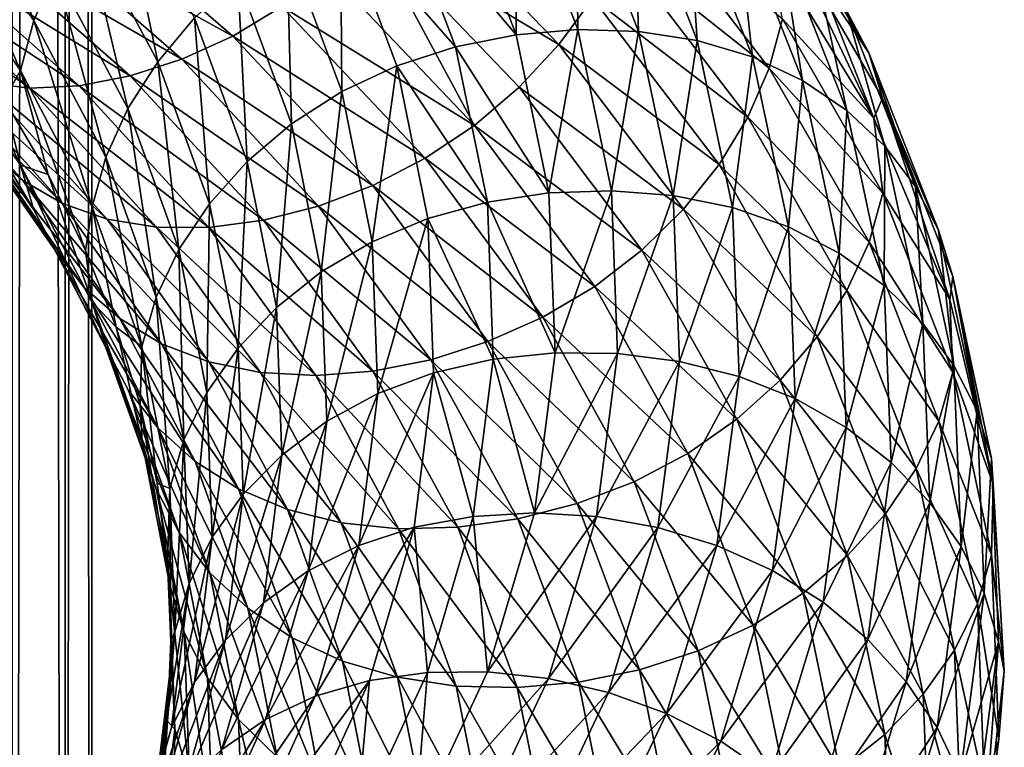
# Model space of a CAD drawing. Header units: metres. Extents: x -44 to 117, y -432 to 89.
# Tile 520 of 656: x 12.5 to 19, y -291.93 to -287.13. Entities that reach past the tile are written whole.
import ezdxf

# ---------------------------------------------------------------- set-up
doc = ezdxf.new("R2010")
doc.units = ezdxf.units.M
doc.layers.add('solid_125568', color=7, linetype='CONTINUOUS')

msp = doc.modelspace()

# ---------------------------------------------------------------- linework, layer by layer
at = {"layer": 'solid_125568'}
for points in [[(12.802501, -314.217133, 231.754395), (12.802501, -119.422173, 197.406784), (12.453864, -119.166733, 198.855453)], [(12.453864, -313.9617, 233.203064), (12.802501, -314.217133, 231.754395), (12.453864, -119.166733, 198.855453)], [(12.978006, -314.477875, 230.275665), (12.978006, -119.682907, 195.928055), (12.802501, -119.422173, 197.406784)], [(12.802501, -314.217133, 231.754395), (12.978006, -314.477875, 230.275665), (12.802501, -119.422173, 197.406784)], [(12.978006, -314.740387, 228.786865), (12.978006, -119.945427, 194.439255), (12.978006, -119.682907, 195.928055)], [(12.978006, -314.477875, 230.275665), (12.978006, -314.740387, 228.786865), (12.978006, -119.682907, 195.928055)], [(12.802501, -315.001129, 227.308136), (12.802501, -120.206169, 192.960526), (12.978006, -119.945427, 194.439255)], [(12.978006, -314.740387, 228.786865), (12.802501, -315.001129, 227.308136), (12.978006, -119.945427, 194.439255)], [(12.453864, -315.256592, 225.859467), (12.453864, -120.461609, 191.511856), (12.802501, -120.206169, 192.960526)], [(12.802501, -315.001129, 227.308136), (12.453864, -315.256592, 225.859467), (12.802501, -120.206169, 192.960526)], [(11.981438, -286.265106, 920.218506), (12.594625, -287.136719, 921.221802), (12.115286, -285.934387, 920.306335)], [(12.594625, -287.136719, 921.221802), (12.735342, -286.81073, 921.324036), (12.115286, -285.934387, 920.306335)], [(15.385628, -286.204956, 922.447632), (15.776674, -287.229675, 923.762634), (15.781476, -286.151947, 922.343689)], [(15.776674, -287.229675, 923.762634), (16.182587, -287.195587, 923.69635), (15.781476, -286.151947, 922.343689)], [(15.781476, -286.151947, 922.343689), (16.182587, -287.195587, 923.69635), (16.172884, -286.14566, 922.217773)], [(16.172884, -286.14566, 922.217773), (16.583893, -287.208344, 923.6073), (16.550484, -286.187012, 922.072083)], [(16.182587, -287.195587, 923.69635), (16.583893, -287.208344, 923.6073), (16.172884, -286.14566, 922.217773)], [(12.92516, -286.494843, 921.397888), (13.412895, -287.408081, 922.484314), (13.159667, -286.196655, 921.441711)], [(13.412895, -287.408081, 922.484314), (13.656275, -287.119659, 922.551941), (13.159667, -286.196655, 921.441711)], [(14.99459, -286.303528, 922.527039), (15.776674, -287.229675, 923.762634), (15.385628, -286.204956, 922.447632)], [(16.550484, -286.187012, 922.072083), (16.971029, -287.268524, 923.496948), (16.904888, -286.276917, 921.908752)], [(16.583893, -287.208344, 923.6073), (16.971029, -287.268524, 923.496948), (16.550484, -286.187012, 922.072083)], [(17.443922, -286.212982, 919.44574), (18.102175, -287.349915, 920.959839), (17.531912, -286.505219, 919.25415)], [(17.955248, -287.070923, 921.152405), (18.102175, -287.349915, 920.959839), (17.443922, -286.212982, 919.44574)], [(11.898469, -286.595825, 920.098999), (12.507421, -287.46521, 921.092773), (11.981438, -286.265106, 920.218506)], [(12.507421, -287.46521, 921.092773), (12.594625, -287.136719, 921.221802), (11.981438, -286.265106, 920.218506)], [(12.830849, -286.306702, 915.172302), (13.907619, -287.238434, 916.267334), (12.520823, -286.475433, 915.382996)], [(14.231764, -287.044617, 916.117615), (13.907619, -287.238434, 916.267334), (12.830849, -286.306702, 915.172302)], [(14.617535, -286.44632, 922.579102), (15.375652, -287.309937, 923.804626), (14.99459, -286.303528, 922.527039)], [(15.059053, -286.255981, 915.892639), (16.05855, -287.293304, 917.192688), (14.813608, -286.548431, 915.92865)], [(14.99459, -286.303528, 922.527039), (15.375652, -287.309937, 923.804626), (15.776674, -287.229675, 923.762634)], [(16.281792, -286.989227, 917.216309), (16.05855, -287.293304, 917.192688), (15.059053, -286.255981, 915.892639)], [(16.904888, -286.276917, 921.908752), (17.334414, -287.376556, 923.366394), (17.227594, -286.415283, 921.730652)], [(16.971029, -287.268524, 923.496948), (17.334414, -287.376556, 923.366394), (16.904888, -286.276917, 921.908752)], [(16.596193, -286.344055, 917.362), (17.445635, -287.450317, 918.801147), (16.4624, -286.670319, 917.273132)], [(17.532694, -287.12561, 918.930725), (17.445635, -287.450317, 918.801147), (16.596193, -286.344055, 917.362)], [(17.227594, -286.415283, 921.730652), (17.665331, -287.532013, 923.217712), (17.513287, -286.597626, 921.542175)], [(17.334414, -287.376556, 923.366394), (17.665331, -287.532013, 923.217712), (17.227594, -286.415283, 921.730652)], [(12.520823, -286.475433, 915.382996), (13.571537, -287.391907, 916.447632), (12.206881, -286.601288, 915.619446)], [(13.907619, -287.238434, 916.267334), (13.571537, -287.391907, 916.447632), (12.520823, -286.475433, 915.382996)], [(12.735342, -286.81073, 921.324036), (13.215885, -287.716492, 922.39093), (12.92516, -286.494843, 921.397888)], [(13.215885, -287.716492, 922.39093), (13.412895, -287.408081, 922.484314), (12.92516, -286.494843, 921.397888)], [(14.263649, -286.63208, 922.601196), (14.626059, -287.605072, 923.808044), (14.617535, -286.44632, 922.579102)], [(14.617535, -286.44632, 922.579102), (14.988963, -287.435364, 923.820374), (15.375652, -287.309937, 923.804626)], [(14.626059, -287.605072, 923.808044), (14.988963, -287.435364, 923.820374), (14.617535, -286.44632, 922.579102)], [(14.813608, -286.548431, 915.92865), (15.501184, -287.82785, 917.250793), (14.536222, -286.813446, 916.00354)], [(14.813608, -286.548431, 915.92865), (15.796892, -287.575256, 917.203674), (15.501184, -287.82785, 917.250793)], [(16.05855, -287.293304, 917.192688), (15.796892, -287.575256, 917.203674), (14.813608, -286.548431, 915.92865)], [(17.531912, -286.505219, 919.25415), (18.134581, -287.78009, 920.362488), (17.426523, -286.61673, 918.822388)], [(17.531912, -286.505219, 919.25415), (18.193481, -287.64917, 920.774597), (18.134581, -287.78009, 920.362488)], [(18.102175, -287.349915, 920.959839), (18.193481, -287.64917, 920.774597), (17.531912, -286.505219, 919.25415)], [(12.206881, -286.601288, 915.619446), (13.23125, -287.502014, 916.653503), (11.896377, -286.681091, 915.876221)], [(12.400669, -287.656525, 920.799744), (12.507421, -287.46521, 921.092773), (11.898469, -286.595825, 920.098999)], [(13.571537, -287.391907, 916.447632), (13.23125, -287.502014, 916.653503), (12.206881, -286.601288, 915.619446)], [(17.532694, -287.12561, 918.930725), (17.426523, -286.61673, 918.822388), (18.134581, -287.78009, 920.362488)], [(17.513287, -286.597626, 921.542175), (17.95829, -287.730103, 923.054871), (17.757389, -286.818146, 921.347961)], [(17.665331, -287.532013, 923.217712), (17.95829, -287.730103, 923.054871), (17.513287, -286.597626, 921.542175)], [(12.570137, -287.581207, 917.123596), (12.265647, -287.545166, 917.378845), (11.316015, -286.690613, 916.430054)], [(11.596897, -286.711884, 916.148193), (12.570137, -287.581207, 917.123596), (11.316015, -286.690613, 916.430054)], [(11.896377, -286.681091, 915.876221), (12.894725, -287.565979, 916.880371), (11.596897, -286.711884, 916.148193)], [(13.23125, -287.502014, 916.653503), (12.894725, -287.565979, 916.880371), (11.896377, -286.681091, 915.876221)], [(13.941415, -286.858582, 922.591614), (14.295633, -287.817291, 923.766907), (14.263649, -286.63208, 922.601196)], [(14.295633, -287.817291, 923.766907), (14.626059, -287.605072, 923.808044), (14.263649, -286.63208, 922.601196)], [(16.4624, -286.670319, 917.273132), (17.30497, -287.772461, 918.697571), (16.281792, -286.989227, 917.216309)], [(17.445635, -287.450317, 918.801147), (17.30497, -287.772461, 918.697571), (16.4624, -286.670319, 917.273132)], [(12.894725, -287.565979, 916.880371), (12.570137, -287.581207, 917.123596), (11.596897, -286.711884, 916.148193)], [(12.594625, -287.136719, 921.221802), (13.06984, -288.037476, 922.273682), (12.735342, -286.81073, 921.324036)], [(13.06984, -288.037476, 922.273682), (13.215885, -287.716492, 922.39093), (12.735342, -286.81073, 921.324036)], [(14.536222, -286.813446, 916.00354), (15.501184, -287.82785, 917.250793), (14.231764, -287.044617, 916.117615)], [(17.757389, -286.818146, 921.347961), (18.208582, -287.964661, 922.88208), (17.955248, -287.070923, 921.152405)], [(17.95829, -287.730103, 923.054871), (18.208582, -287.964661, 922.88208), (17.757389, -286.818146, 921.347961)], [(13.656275, -287.119659, 922.551941), (14.003241, -288.066071, 923.698975), (13.941415, -286.858582, 922.591614)], [(14.003241, -288.066071, 923.698975), (14.295633, -287.817291, 923.766907), (13.941415, -286.858582, 922.591614)], [(16.281792, -286.989227, 917.216309), (17.11511, -288.084717, 918.621704), (16.05855, -287.293304, 917.192688)], [(17.30497, -287.772461, 918.697571), (17.11511, -288.084717, 918.621704), (16.281792, -286.989227, 917.216309)], [(14.231764, -287.044617, 916.117615), (15.176567, -288.0448, 917.334778), (13.907619, -287.238434, 916.267334)], [(15.501184, -287.82785, 917.250793), (15.176567, -288.0448, 917.334778), (14.231764, -287.044617, 916.117615)], [(17.955248, -287.070923, 921.152405), (18.411436, -288.229523, 922.703369), (18.102175, -287.349915, 920.959839)], [(18.208582, -287.964661, 922.88208), (18.411436, -288.229523, 922.703369), (17.955248, -287.070923, 921.152405)], [(12.522574, -288.190918, 918.884277), (12.298913, -287.99707, 919.123352), (11.533433, -287.136169, 918.16217)], [(11.743145, -287.318237, 917.904114), (12.522574, -288.190918, 918.884277), (11.533433, -287.136169, 918.16217)], [(12.507421, -287.46521, 921.092773), (12.979354, -288.363647, 922.134705), (12.594625, -287.136719, 921.221802)], [(12.979354, -288.363647, 922.134705), (13.06984, -288.037476, 922.273682), (12.594625, -287.136719, 921.221802)], [(13.412895, -287.408081, 922.484314), (13.753656, -288.34433, 923.606995), (13.656275, -287.119659, 922.551941)], [(13.753656, -288.34433, 923.606995), (14.003241, -288.066071, 923.698975), (13.656275, -287.119659, 922.551941)], [(17.532694, -287.12561, 918.930725), (18.194328, -288.274658, 920.447266), (17.445635, -287.450317, 918.801147)], [(17.532694, -287.12561, 918.930725), (18.134581, -287.78009, 920.362488), (18.194328, -288.274658, 920.447266)], [(11.899109, -287.216156, 919.77655), (12.508145, -288.089539, 920.767029), (12.069949, -287.172821, 920.248718)], [(12.508145, -288.089539, 920.767029), (12.400669, -287.656525, 920.799744), (12.069949, -287.172821, 920.248718)], [(15.776674, -287.229675, 923.762634), (15.993226, -288.27298, 925.103455), (16.182587, -287.195587, 923.69635)], [(15.993226, -288.27298, 925.103455), (16.404711, -288.25827, 925.075439), (16.182587, -287.195587, 923.69635)], [(16.182587, -287.195587, 923.69635), (16.404711, -288.25827, 925.075439), (16.583893, -287.208344, 923.6073)], [(16.404711, -288.25827, 925.075439), (16.81148, -288.290588, 925.023987), (16.583893, -287.208344, 923.6073)], [(16.583893, -287.208344, 923.6073), (16.81148, -288.290588, 925.023987), (16.971029, -287.268524, 923.496948)], [(12.596189, -288.383514, 920.571899), (12.508145, -288.089539, 920.767029), (11.899109, -287.216156, 919.77655)], [(11.982876, -287.504181, 919.574951), (12.596189, -288.383514, 920.571899), (11.899109, -287.216156, 919.77655)], [(13.907619, -287.238434, 916.267334), (14.830887, -288.223022, 917.452698), (13.571537, -287.391907, 916.447632)], [(15.176567, -288.0448, 917.334778), (14.830887, -288.223022, 917.452698), (13.907619, -287.238434, 916.267334)], [(15.375652, -287.309937, 923.804626), (15.993226, -288.27298, 925.103455), (15.776674, -287.229675, 923.762634)], [(16.81148, -288.290588, 925.023987), (17.203871, -288.370056, 924.949524), (16.971029, -287.268524, 923.496948)], [(16.971029, -287.268524, 923.496948), (17.203871, -288.370056, 924.949524), (17.334414, -287.376556, 923.366394)], [(12.784286, -288.342377, 918.643677), (12.522574, -288.190918, 918.884277), (11.743145, -287.318237, 917.904114)], [(11.988503, -287.456268, 917.640991), (12.784286, -288.342377, 918.643677), (11.743145, -287.318237, 917.904114)], [(14.988963, -287.435364, 923.820374), (15.586656, -288.334412, 925.107361), (15.375652, -287.309937, 923.804626)], [(15.375652, -287.309937, 923.804626), (15.586656, -288.334412, 925.107361), (15.993226, -288.27298, 925.103455)], [(16.05855, -287.293304, 917.192688), (16.880472, -288.379852, 918.575134), (15.796892, -287.575256, 917.203674)], [(17.11511, -288.084717, 918.621704), (16.880472, -288.379852, 918.575134), (16.05855, -287.293304, 917.192688)], [(13.215885, -287.716492, 922.39093), (13.551614, -288.644958, 923.493408), (13.412895, -287.408081, 922.484314)], [(13.571537, -287.391907, 916.447632), (14.47246, -288.359924, 917.600403), (13.23125, -287.502014, 916.653503)], [(13.551614, -288.644958, 923.493408), (13.753656, -288.34433, 923.606995), (13.412895, -287.408081, 922.484314)], [(14.830887, -288.223022, 917.452698), (14.47246, -288.359924, 917.600403), (13.571537, -287.391907, 916.447632)], [(17.203871, -288.370056, 924.949524), (17.572218, -288.496704, 924.852356), (17.334414, -287.376556, 923.366394)], [(17.334414, -287.376556, 923.366394), (17.572218, -288.496704, 924.852356), (17.665331, -287.532013, 923.217712)], [(18.102175, -287.349915, 920.959839), (18.562069, -288.518341, 922.522705), (18.193481, -287.64917, 920.774597)], [(18.411436, -288.229523, 922.703369), (18.562069, -288.518341, 922.522705), (18.102175, -287.349915, 920.959839)], [(13.079902, -288.446106, 918.407349), (12.784286, -288.342377, 918.643677), (11.988503, -287.456268, 917.640991)], [(12.265647, -287.545166, 917.378845), (13.079902, -288.446106, 918.407349), (11.988503, -287.456268, 917.640991)], [(12.400669, -287.656525, 920.799744), (12.690112, -288.15036, 921.367188), (12.507421, -287.46521, 921.092773)], [(12.936553, -288.651886, 921.947266), (12.979354, -288.363647, 922.134705), (12.507421, -287.46521, 921.092773)], [(12.690112, -288.15036, 921.367188), (12.936553, -288.651886, 921.947266), (12.507421, -287.46521, 921.092773)], [(14.626059, -287.605072, 923.808044), (14.826701, -288.595276, 925.038757), (14.988963, -287.435364, 923.820374)], [(14.826701, -288.595276, 925.038757), (15.194609, -288.441986, 925.08606), (14.988963, -287.435364, 923.820374)], [(14.988963, -287.435364, 923.820374), (15.194609, -288.441986, 925.08606), (15.586656, -288.334412, 925.107361)], [(17.445635, -287.450317, 918.801147), (18.10396, -288.597809, 920.307434), (17.30497, -287.772461, 918.697571)], [(18.194328, -288.274658, 920.447266), (18.10396, -288.597809, 920.307434), (17.445635, -287.450317, 918.801147)], [(12.737773, -288.654053, 920.363708), (12.596189, -288.383514, 920.571899), (11.982876, -287.504181, 919.574951)], [(12.117578, -287.766327, 919.355408), (12.737773, -288.654053, 920.363708), (11.982876, -287.504181, 919.574951)], [(13.23125, -287.502014, 916.653503), (14.109581, -288.452972, 917.77356), (12.894725, -287.565979, 916.880371)], [(14.47246, -288.359924, 917.600403), (14.109581, -288.452972, 917.77356), (13.23125, -287.502014, 916.653503)], [(17.572218, -288.496704, 924.852356), (17.907684, -288.669708, 924.733643), (17.665331, -287.532013, 923.217712)], [(17.665331, -287.532013, 923.217712), (17.907684, -288.669708, 924.733643), (17.95829, -287.730103, 923.054871)], [(13.404638, -288.498199, 918.180786), (13.079902, -288.446106, 918.407349), (12.265647, -287.545166, 917.378845)], [(12.570137, -287.581207, 917.123596), (13.404638, -288.498199, 918.180786), (12.265647, -287.545166, 917.378845)], [(12.894725, -287.565979, 916.880371), (13.750751, -288.499786, 917.968262), (12.570137, -287.581207, 917.123596)], [(13.750751, -288.499786, 917.968262), (13.404638, -288.498199, 918.180786), (12.570137, -287.581207, 917.123596)], [(14.109581, -288.452972, 917.77356), (13.750751, -288.499786, 917.968262), (12.894725, -287.565979, 916.880371)], [(14.295633, -287.817291, 923.766907), (14.491739, -288.792816, 924.965515), (14.626059, -287.605072, 923.808044)], [(14.491739, -288.792816, 924.965515), (14.826701, -288.595276, 925.038757), (14.626059, -287.605072, 923.808044)], [(15.796892, -287.575256, 917.203674), (16.605492, -288.650574, 918.559753), (15.501184, -287.82785, 917.250793)], [(16.880472, -288.379852, 918.575134), (16.605492, -288.650574, 918.559753), (15.796892, -287.575256, 917.203674)], [(12.508145, -288.089539, 920.767029), (12.690112, -288.15036, 921.367188), (12.400669, -287.656525, 920.799744)], [(18.193481, -287.64917, 920.774597), (18.635912, -288.976349, 921.954102), (18.134581, -287.78009, 920.362488)], [(18.193481, -287.64917, 920.774597), (18.655691, -288.824829, 922.343994), (18.635912, -288.976349, 921.954102)], [(18.562069, -288.518341, 922.522705), (18.655691, -288.824829, 922.343994), (18.193481, -287.64917, 920.774597)], [(13.06984, -288.037476, 922.273682), (13.401841, -288.960754, 923.360718), (13.215885, -287.716492, 922.39093)], [(13.401841, -288.960754, 923.360718), (13.551614, -288.644958, 923.493408), (13.215885, -287.716492, 922.39093)], [(17.907684, -288.669708, 924.733643), (18.204676, -288.883881, 924.596863), (17.95829, -287.730103, 923.054871)], [(17.95829, -287.730103, 923.054871), (18.204676, -288.883881, 924.596863), (18.208582, -287.964661, 922.88208)], [(12.928391, -288.895386, 920.147583), (12.737773, -288.654053, 920.363708), (12.117578, -287.766327, 919.355408)], [(12.298913, -287.99707, 919.123352), (12.928391, -288.895386, 920.147583), (12.117578, -287.766327, 919.355408)], [(17.30497, -287.772461, 918.697571), (17.957964, -288.915558, 920.188477), (17.11511, -288.084717, 918.621704)], [(18.10396, -288.597809, 920.307434), (17.957964, -288.915558, 920.188477), (17.30497, -287.772461, 918.697571)], [(18.194328, -288.274658, 920.447266), (18.134581, -287.78009, 920.362488), (18.635912, -288.976349, 921.954102)], [(14.003241, -288.066071, 923.698975), (14.195331, -289.028931, 924.868835), (14.295633, -287.817291, 923.766907)], [(14.195331, -289.028931, 924.868835), (14.491739, -288.792816, 924.965515), (14.295633, -287.817291, 923.766907)], [(15.501184, -287.82785, 917.250793), (16.294731, -288.889893, 918.577454), (15.176567, -288.0448, 917.334778)], [(16.605492, -288.650574, 918.559753), (16.294731, -288.889893, 918.577454), (15.501184, -287.82785, 917.250793)], [(18.204676, -288.883881, 924.596863), (18.458385, -289.132874, 924.445862), (18.208582, -287.964661, 922.88208)], [(18.208582, -287.964661, 922.88208), (18.458385, -289.132874, 924.445862), (18.411436, -288.229523, 922.703369)], [(13.163528, -289.101807, 919.928589), (12.928391, -288.895386, 920.147583), (12.298913, -287.99707, 919.123352)], [(12.522574, -288.190918, 918.884277), (13.163528, -289.101807, 919.928589), (12.298913, -287.99707, 919.123352)], [(12.979354, -288.363647, 922.134705), (13.309065, -289.284515, 923.211487), (13.06984, -288.037476, 922.273682)], [(13.309065, -289.284515, 923.211487), (13.401841, -288.960754, 923.360718), (13.06984, -288.037476, 922.273682)], [(15.176567, -288.0448, 917.334778), (15.953542, -289.091675, 918.629578), (14.830887, -288.223022, 917.452698)], [(16.294731, -288.889893, 918.577454), (15.953542, -289.091675, 918.629578), (15.176567, -288.0448, 917.334778)], [(12.508145, -288.089539, 920.767029), (12.980156, -288.992188, 921.805603), (12.690112, -288.15036, 921.367188)], [(13.071512, -289.292389, 921.617126), (12.980156, -288.992188, 921.805603), (12.508145, -288.089539, 920.767029)], [(12.596189, -288.383514, 920.571899), (13.071512, -289.292389, 921.617126), (12.508145, -288.089539, 920.767029)], [(13.753656, -288.34433, 923.606995), (13.942301, -289.296783, 924.751953), (14.003241, -288.066071, 923.698975)], [(13.942301, -289.296783, 924.751953), (14.195331, -289.028931, 924.868835), (14.003241, -288.066071, 923.698975)], [(17.11511, -288.084717, 918.621704), (17.760935, -289.220856, 920.092712), (16.880472, -288.379852, 918.575134)], [(17.957964, -288.915558, 920.188477), (17.760935, -289.220856, 920.092712), (17.11511, -288.084717, 918.621704)], [(12.980156, -288.992188, 921.805603), (12.936553, -288.651886, 921.947266), (12.690112, -288.15036, 921.367188)], [(13.438697, -289.267578, 919.711914), (13.163528, -289.101807, 919.928589), (12.522574, -288.190918, 918.884277)], [(12.784286, -288.342377, 918.643677), (13.438697, -289.267578, 919.711914), (12.522574, -288.190918, 918.884277)], [(14.830887, -288.223022, 917.452698), (15.590149, -289.253265, 918.713989), (14.47246, -288.359924, 917.600403)], [(15.953542, -289.091675, 918.629578), (15.590149, -289.253265, 918.713989), (14.830887, -288.223022, 917.452698)], [(18.411436, -288.229523, 922.703369), (18.663994, -289.410126, 924.284302), (18.562069, -288.518341, 922.522705)], [(18.458385, -289.132874, 924.445862), (18.663994, -289.410126, 924.284302), (18.411436, -288.229523, 922.703369)], [(15.586656, -288.334412, 925.107361), (16.03331, -289.32663, 926.453857), (15.993226, -288.27298, 925.103455)], [(15.993226, -288.27298, 925.103455), (16.03331, -289.32663, 926.453857), (16.404711, -288.25827, 925.075439)], [(16.03331, -289.32663, 926.453857), (16.445829, -289.331604, 926.464417), (16.404711, -288.25827, 925.075439)], [(16.404711, -288.25827, 925.075439), (16.445829, -289.331604, 926.464417), (16.81148, -288.290588, 925.023987)], [(16.445829, -289.331604, 926.464417), (16.853571, -289.383759, 926.450745), (16.81148, -288.290588, 925.023987)], [(16.81148, -288.290588, 925.023987), (16.853571, -289.383759, 926.450745), (17.203871, -288.370056, 924.949524)], [(18.194328, -288.274658, 920.447266), (18.656591, -289.455627, 922.012695), (18.10396, -288.597809, 920.307434)], [(18.194328, -288.274658, 920.447266), (18.635912, -288.976349, 921.954102), (18.656591, -289.455627, 922.012695)], [(13.218429, -289.571747, 921.420837), (13.071512, -289.292389, 921.617126), (12.596189, -288.383514, 920.571899)], [(12.737773, -288.654053, 920.363708), (13.218429, -289.571747, 921.420837), (12.596189, -288.383514, 920.571899)], [(13.749515, -289.387177, 919.502869), (13.438697, -289.267578, 919.711914), (12.784286, -288.342377, 918.643677)], [(13.079902, -288.446106, 918.407349), (13.749515, -289.387177, 919.502869), (12.784286, -288.342377, 918.643677)], [(12.936553, -288.651886, 921.947266), (13.138865, -289.158905, 922.536438), (12.979354, -288.363647, 922.134705)], [(13.138865, -289.158905, 922.536438), (13.309065, -289.284515, 923.211487), (12.979354, -288.363647, 922.134705)], [(13.551614, -288.644958, 923.493408), (13.737461, -289.589417, 924.617859), (13.753656, -288.34433, 923.606995)], [(13.737461, -289.589417, 924.617859), (13.942301, -289.296783, 924.751953), (13.753656, -288.34433, 923.606995)], [(14.47246, -288.359924, 917.600403), (15.213339, -289.372559, 918.827209), (14.109581, -288.452972, 917.77356)], [(15.590149, -289.253265, 918.713989), (15.213339, -289.372559, 918.827209), (14.47246, -288.359924, 917.600403)], [(15.194609, -288.441986, 925.08606), (15.625679, -289.368958, 926.419373), (15.586656, -288.334412, 925.107361)], [(15.586656, -288.334412, 925.107361), (15.625679, -289.368958, 926.419373), (16.03331, -289.32663, 926.453857)], [(16.880472, -288.379852, 918.575134), (17.517467, -289.506531, 920.022278), (16.605492, -288.650574, 918.559753)], [(16.853571, -289.383759, 926.450745), (17.246889, -289.482788, 926.412415), (17.203871, -288.370056, 924.949524)], [(17.760935, -289.220856, 920.092712), (17.517467, -289.506531, 920.022278), (16.880472, -288.379852, 918.575134)], [(17.203871, -288.370056, 924.949524), (17.246889, -289.482788, 926.412415), (17.572218, -288.496704, 924.852356)], [(14.090905, -289.45636, 919.306519), (13.749515, -289.387177, 919.502869), (13.079902, -288.446106, 918.407349)], [(13.404638, -288.498199, 918.180786), (14.090905, -289.45636, 919.306519), (13.079902, -288.446106, 918.407349)], [(14.826701, -288.595276, 925.038757), (14.863753, -289.595001, 926.27832), (15.194609, -288.441986, 925.08606)], [(14.863753, -289.595001, 926.27832), (15.232603, -289.458435, 926.36084), (15.194609, -288.441986, 925.08606)], [(15.194609, -288.441986, 925.08606), (15.232603, -289.458435, 926.36084), (15.625679, -289.368958, 926.419373)], [(14.454715, -289.475861, 919.126526), (14.090905, -289.45636, 919.306519), (13.404638, -288.498199, 918.180786)], [(13.750751, -288.499786, 917.968262), (14.454715, -289.475861, 919.126526), (13.404638, -288.498199, 918.180786)], [(14.109581, -288.452972, 917.77356), (14.831883, -289.447388, 918.96582), (13.750751, -288.499786, 917.968262)], [(14.831883, -289.447388, 918.96582), (14.454715, -289.475861, 919.126526), (13.750751, -288.499786, 917.968262)], [(15.213339, -289.372559, 918.827209), (14.831883, -289.447388, 918.96582), (14.109581, -288.452972, 917.77356)], [(17.246889, -289.482788, 926.412415), (17.616137, -289.628296, 926.348755), (17.572218, -288.496704, 924.852356)], [(17.572218, -288.496704, 924.852356), (17.616137, -289.628296, 926.348755), (17.907684, -288.669708, 924.733643)], [(18.562069, -288.518341, 922.522705), (18.816666, -289.709015, 924.115723), (18.655691, -288.824829, 922.343994)], [(18.663994, -289.410126, 924.284302), (18.816666, -289.709015, 924.115723), (18.562069, -288.518341, 922.522705)], [(14.491739, -288.792816, 924.965515), (14.527951, -289.777649, 926.172668), (14.826701, -288.595276, 925.038757)], [(14.527951, -289.777649, 926.172668), (14.863753, -289.595001, 926.27832), (14.826701, -288.595276, 925.038757)], [(18.10396, -288.597809, 920.307434), (18.563908, -289.7771, 921.862183), (17.957964, -288.915558, 920.188477)], [(18.656591, -289.455627, 922.012695), (18.563908, -289.7771, 921.862183), (18.10396, -288.597809, 920.307434)], [(13.416241, -289.824219, 921.221313), (13.218429, -289.571747, 921.420837), (12.737773, -288.654053, 920.363708)], [(12.928391, -288.895386, 920.147583), (13.416241, -289.824219, 921.221313), (12.737773, -288.654053, 920.363708)], [(12.980156, -288.992188, 921.805603), (13.138865, -289.158905, 922.536438), (12.936553, -288.651886, 921.947266)], [(13.401841, -288.960754, 923.360718), (13.585618, -289.899872, 924.469543), (13.551614, -288.644958, 923.493408)], [(13.585618, -289.899872, 924.469543), (13.737461, -289.589417, 924.617859), (13.551614, -288.644958, 923.493408)], [(16.605492, -288.650574, 918.559753), (17.232176, -289.765472, 919.979309), (16.294731, -288.889893, 918.577454)], [(17.517467, -289.506531, 920.022278), (17.232176, -289.765472, 919.979309), (16.605492, -288.650574, 918.559753)], [(17.616137, -289.628296, 926.348755), (17.952456, -289.819061, 926.260193), (17.907684, -288.669708, 924.733643)], [(17.907684, -288.669708, 924.733643), (17.952456, -289.819061, 926.260193), (18.204676, -288.883881, 924.596863)], [(14.195331, -289.028931, 924.868835), (14.230797, -290.000916, 926.047058), (14.491739, -288.792816, 924.965515)], [(14.230797, -290.000916, 926.047058), (14.527951, -289.777649, 926.172668), (14.491739, -288.792816, 924.965515)], [(18.655691, -288.824829, 922.343994), (18.923441, -290.192413, 923.573547), (18.635912, -288.976349, 921.954102)], [(18.655691, -288.824829, 922.343994), (18.91157, -290.022888, 923.943665), (18.923441, -290.192413, 923.573547)], [(18.816666, -289.709015, 924.115723), (18.91157, -290.022888, 923.943665), (18.655691, -288.824829, 922.343994)], [(13.660276, -290.043854, 921.023315), (13.416241, -289.824219, 921.221313), (12.928391, -288.895386, 920.147583)], [(13.163528, -289.101807, 919.928589), (13.660276, -290.043854, 921.023315), (12.928391, -288.895386, 920.147583)], [(16.294731, -288.889893, 918.577454), (16.909767, -289.990814, 919.966431), (15.953542, -289.091675, 918.629578)], [(17.232176, -289.765472, 919.979309), (16.909767, -289.990814, 919.966431), (16.294731, -288.889893, 918.577454)], [(17.952456, -289.819061, 926.260193), (18.250198, -290.049591, 926.149658), (18.204676, -288.883881, 924.596863)], [(18.204676, -288.883881, 924.596863), (18.250198, -290.049591, 926.149658), (18.458385, -289.132874, 924.445862)], [(13.309065, -289.284515, 923.211487), (13.491576, -290.22113, 924.309875), (13.401841, -288.960754, 923.360718)], [(13.491576, -290.22113, 924.309875), (13.585618, -289.899872, 924.469543), (13.401841, -288.960754, 923.360718)], [(17.957964, -288.915558, 920.188477), (18.414181, -290.090332, 921.727478), (17.760935, -289.220856, 920.092712)], [(18.563908, -289.7771, 921.862183), (18.414181, -290.090332, 921.727478), (17.957964, -288.915558, 920.188477)], [(12.980156, -288.992188, 921.805603), (13.309935, -289.917419, 922.878906), (13.138865, -289.158905, 922.536438)], [(13.403604, -290.22406, 922.697388), (13.309935, -289.917419, 922.878906), (12.980156, -288.992188, 921.805603)], [(13.071512, -289.292389, 921.617126), (13.403604, -290.22406, 922.697388), (12.980156, -288.992188, 921.805603)], [(13.942301, -289.296783, 924.751953), (13.977117, -290.258179, 925.905212), (14.195331, -289.028931, 924.868835)], [(13.977117, -290.258179, 925.905212), (14.230797, -290.000916, 926.047058), (14.195331, -289.028931, 924.868835)], [(18.656591, -289.455627, 922.012695), (18.635912, -288.976349, 921.954102), (18.923441, -290.192413, 923.573547)], [(15.953542, -289.091675, 918.629578), (16.555742, -290.176666, 919.985413), (15.590149, -289.253265, 918.713989)], [(16.909767, -289.990814, 919.966431), (16.555742, -290.176666, 919.985413), (15.953542, -289.091675, 918.629578)], [(13.138865, -289.158905, 922.536438), (13.296626, -289.670624, 923.132751), (13.309065, -289.284515, 923.211487)], [(13.309935, -289.917419, 922.878906), (13.296626, -289.670624, 923.132751), (13.138865, -289.158905, 922.536438)], [(13.945887, -290.224701, 920.831543), (13.660276, -290.043854, 921.023315), (13.163528, -289.101807, 919.928589)], [(13.438697, -289.267578, 919.711914), (13.945887, -290.224701, 920.831543), (13.163528, -289.101807, 919.928589)], [(18.250198, -290.049591, 926.149658), (18.504532, -290.313202, 926.02063), (18.458385, -289.132874, 924.445862)], [(18.458385, -289.132874, 924.445862), (18.504532, -290.313202, 926.02063), (18.663994, -289.410126, 924.284302)], [(17.760935, -289.220856, 920.092712), (18.212141, -290.388367, 921.611267), (17.517467, -289.506531, 920.022278)], [(18.414181, -290.090332, 921.727478), (18.212141, -290.388367, 921.611267), (17.760935, -289.220856, 920.092712)], [(13.554241, -290.512543, 922.513306), (13.403604, -290.22406, 922.697388), (13.071512, -289.292389, 921.617126)], [(13.218429, -289.571747, 921.420837), (13.554241, -290.512543, 922.513306), (13.071512, -289.292389, 921.617126)], [(13.296626, -289.670624, 923.132751), (13.409373, -290.186462, 923.734741), (13.309065, -289.284515, 923.211487)], [(13.409373, -290.186462, 923.734741), (13.491576, -290.22113, 924.309875), (13.309065, -289.284515, 923.211487)], [(14.268498, -290.360901, 920.65094), (13.945887, -290.224701, 920.831543), (13.438697, -289.267578, 919.711914)], [(13.749515, -289.387177, 919.502869), (14.268498, -290.360901, 920.65094), (13.438697, -289.267578, 919.711914)], [(15.590149, -289.253265, 918.713989), (16.178616, -290.32077, 920.034912), (15.213339, -289.372559, 918.827209)], [(16.555742, -290.176666, 919.985413), (16.178616, -290.32077, 920.034912), (15.590149, -289.253265, 918.713989)], [(13.737461, -289.589417, 924.617859), (13.771741, -290.542694, 925.750427), (13.942301, -289.296783, 924.751953)], [(13.771741, -290.542694, 925.750427), (13.977117, -290.258179, 925.905212), (13.942301, -289.296783, 924.751953)], [(15.625679, -289.368958, 926.419373), (15.897894, -290.38208, 927.797241), (16.03331, -289.32663, 926.453857)], [(16.03331, -289.32663, 926.453857), (15.897894, -290.38208, 927.797241), (16.445829, -289.331604, 926.464417)], [(15.897894, -290.38208, 927.797241), (16.306931, -290.406799, 927.84613), (16.445829, -289.331604, 926.464417)], [(16.445829, -289.331604, 926.464417), (16.306931, -290.406799, 927.84613), (16.853571, -289.383759, 926.450745)], [(14.622802, -290.44809, 920.486145), (14.268498, -290.360901, 920.65094), (13.749515, -289.387177, 919.502869)], [(14.090905, -289.45636, 919.306519), (14.622802, -290.44809, 920.486145), (13.749515, -289.387177, 919.502869)], [(15.213339, -289.372559, 918.827209), (15.787551, -290.421509, 920.112244), (14.831883, -289.447388, 918.96582)], [(16.178616, -290.32077, 920.034912), (15.787551, -290.421509, 920.112244), (15.213339, -289.372559, 918.827209)], [(15.232603, -289.458435, 926.36084), (15.493663, -290.405212, 927.724548), (15.625679, -289.368958, 926.419373)], [(15.625679, -289.368958, 926.419373), (15.493663, -290.405212, 927.724548), (15.897894, -290.38208, 927.797241)], [(16.306931, -290.406799, 927.84613), (16.711185, -290.478821, 927.870117), (16.853571, -289.383759, 926.450745)], [(16.853571, -289.383759, 926.450745), (16.711185, -290.478821, 927.870117), (17.246889, -289.482788, 926.412415)], [(18.504532, -290.313202, 926.02063), (18.710625, -290.602997, 925.876282), (18.663994, -289.410126, 924.284302)], [(18.663994, -289.410126, 924.284302), (18.710625, -290.602997, 925.876282), (18.816666, -289.709015, 924.115723)], [(15.000323, -290.48645, 920.340088), (14.622802, -290.44809, 920.486145), (14.090905, -289.45636, 919.306519)], [(14.454715, -289.475861, 919.126526), (15.000323, -290.48645, 920.340088), (14.090905, -289.45636, 919.306519)], [(14.831883, -289.447388, 918.96582), (15.391697, -290.477203, 920.214722), (14.454715, -289.475861, 919.126526)], [(15.391697, -290.477203, 920.214722), (15.000323, -290.48645, 920.340088), (14.454715, -289.475861, 919.126526)], [(14.738108, -290.596313, 927.511292), (15.103862, -290.476501, 927.628906), (15.232603, -289.458435, 926.36084)], [(14.863753, -289.595001, 926.27832), (14.738108, -290.596313, 927.511292), (15.232603, -289.458435, 926.36084)], [(15.787551, -290.421509, 920.112244), (15.391697, -290.477203, 920.214722), (14.831883, -289.447388, 918.96582)], [(15.232603, -289.458435, 926.36084), (15.103862, -290.476501, 927.628906), (15.493663, -290.405212, 927.724548)], [(16.711185, -290.478821, 927.870117), (17.101126, -290.597473, 927.867737), (17.246889, -289.482788, 926.412415)], [(17.246889, -289.482788, 926.412415), (17.101126, -290.597473, 927.867737), (17.616137, -289.628296, 926.348755)], [(18.656591, -289.455627, 922.012695), (18.912514, -290.659119, 923.608398), (18.563908, -289.7771, 921.862183)], [(18.656591, -289.455627, 922.012695), (18.923441, -290.192413, 923.573547), (18.912514, -290.659119, 923.608398)], [(17.517467, -289.506531, 920.022278), (17.962511, -290.664215, 921.516174), (17.232176, -289.765472, 919.979309)], [(18.212141, -290.388367, 921.611267), (17.962511, -290.664215, 921.516174), (17.517467, -289.506531, 920.022278)], [(13.757078, -290.776581, 922.330872), (13.554241, -290.512543, 922.513306), (13.218429, -289.571747, 921.420837)], [(13.416241, -289.824219, 921.221313), (13.757078, -290.776581, 922.330872), (13.218429, -289.571747, 921.420837)], [(13.585618, -289.899872, 924.469543), (13.619502, -290.847717, 925.586304), (13.737461, -289.589417, 924.617859)], [(13.619502, -290.847717, 925.586304), (13.771741, -290.542694, 925.750427), (13.737461, -289.589417, 924.617859)], [(14.405144, -290.764008, 927.373474), (14.738108, -290.596313, 927.511292), (14.863753, -289.595001, 926.27832)], [(14.527951, -289.777649, 926.172668), (14.405144, -290.764008, 927.373474), (14.863753, -289.595001, 926.27832)], [(13.492506, -290.858459, 923.973755), (13.409373, -290.186462, 923.734741), (13.296626, -289.670624, 923.132751)], [(13.309935, -289.917419, 922.878906), (13.492506, -290.858459, 923.973755), (13.296626, -289.670624, 923.132751)], [(17.101126, -290.597473, 927.867737), (17.467232, -290.761902, 927.837524), (17.616137, -289.628296, 926.348755)], [(17.616137, -289.628296, 926.348755), (17.467232, -290.761902, 927.837524), (17.952456, -289.819061, 926.260193)], [(18.710625, -290.602997, 925.876282), (18.863653, -290.912079, 925.71991), (18.816666, -289.709015, 924.115723)], [(18.816666, -289.709015, 924.115723), (18.863653, -290.912079, 925.71991), (18.91157, -290.022888, 923.943665)], [(14.110497, -290.974365, 927.219055), (14.405144, -290.764008, 927.373474), (14.527951, -289.777649, 926.172668)], [(14.230797, -290.000916, 926.047058), (14.110497, -290.974365, 927.219055), (14.527951, -289.777649, 926.172668)], [(17.232176, -289.765472, 919.979309), (17.670034, -290.910919, 921.444946), (16.909767, -289.990814, 919.966431)], [(17.962511, -290.664215, 921.516174), (17.670034, -290.910919, 921.444946), (17.232176, -289.765472, 919.979309)], [(18.563908, -289.7771, 921.862183), (18.818539, -290.978851, 923.447021), (18.414181, -290.090332, 921.727478)], [(18.912514, -290.659119, 923.608398), (18.818539, -290.978851, 923.447021), (18.563908, -289.7771, 921.862183)], [(14.007339, -291.009918, 922.15448), (13.757078, -290.776581, 922.330872), (13.416241, -289.824219, 921.221313)], [(13.660276, -290.043854, 921.023315), (14.007339, -291.009918, 922.15448), (13.416241, -289.824219, 921.221313)], [(17.467232, -290.761902, 927.837524), (17.80072, -290.97049, 927.778931), (17.952456, -289.819061, 926.260193)], [(17.952456, -289.819061, 926.260193), (17.80072, -290.97049, 927.778931), (18.250198, -290.049591, 926.149658)], [(13.587451, -291.171753, 923.799255), (13.492506, -290.858459, 923.973755), (13.309935, -289.917419, 922.878906)], [(13.403604, -290.22406, 922.697388), (13.587451, -291.171753, 923.799255), (13.309935, -289.917419, 922.878906)], [(13.491576, -290.22113, 924.309875), (13.525233, -291.166443, 925.416138), (13.585618, -289.899872, 924.469543)], [(13.525233, -291.166443, 925.416138), (13.619502, -290.847717, 925.586304), (13.585618, -289.899872, 924.469543)], [(13.858944, -291.221008, 927.052246), (14.110497, -290.974365, 927.219055), (14.230797, -290.000916, 926.047058)], [(13.977117, -290.258179, 925.905212), (13.858944, -291.221008, 927.052246), (14.230797, -290.000916, 926.047058)], [(16.909767, -289.990814, 919.966431), (17.339508, -291.121765, 921.400574), (16.555742, -290.176666, 919.985413)], [(17.670034, -290.910919, 921.444946), (17.339508, -291.121765, 921.400574), (16.909767, -289.990814, 919.966431)], [(14.30026, -291.20636, 921.988342), (14.007339, -291.009918, 922.15448), (13.660276, -290.043854, 921.023315)], [(13.945887, -290.224701, 920.831543), (14.30026, -291.20636, 921.988342), (13.660276, -290.043854, 921.023315)], [(17.80072, -290.97049, 927.778931), (18.095961, -291.217407, 927.694519), (18.250198, -290.049591, 926.149658)], [(18.250198, -290.049591, 926.149658), (18.095961, -291.217407, 927.694519), (18.504532, -290.313202, 926.02063)], [(18.863653, -290.912079, 925.71991), (18.95879, -291.233429, 925.554565), (18.91157, -290.022888, 923.943665)], [(18.91157, -290.022888, 923.943665), (18.996134, -291.42572, 925.210815), (18.923441, -290.192413, 923.573547)], [(18.91157, -290.022888, 923.943665), (18.95879, -291.233429, 925.554565), (18.996134, -291.42572, 925.210815)], [(18.414181, -290.090332, 921.727478), (18.666737, -291.287384, 923.296265), (18.212141, -290.388367, 921.611267)], [(18.818539, -290.978851, 923.447021), (18.666737, -291.287384, 923.296265), (18.414181, -290.090332, 921.727478)], [(13.409373, -290.186462, 923.734741), (13.476916, -290.706146, 924.341187), (13.491576, -290.22113, 924.309875)], [(13.492506, -290.858459, 923.973755), (13.476916, -290.706146, 924.341187), (13.409373, -290.186462, 923.734741)], [(16.555742, -290.176666, 919.985413), (16.976524, -291.291077, 921.385437), (16.178616, -290.32077, 920.034912)], [(17.339508, -291.121765, 921.400574), (16.976524, -291.291077, 921.385437), (16.555742, -290.176666, 919.985413)], [(18.912514, -290.659119, 923.608398), (18.923441, -290.192413, 923.573547), (18.996134, -291.42572, 925.210815)], [(13.740145, -291.469574, 923.627625), (13.587451, -291.171753, 923.799255), (13.403604, -290.22406, 922.697388)], [(13.554241, -290.512543, 922.513306), (13.740145, -291.469574, 923.627625), (13.403604, -290.22406, 922.697388)], [(13.476916, -290.706146, 924.341187), (13.499265, -291.229614, 924.950989), (13.491576, -290.22113, 924.309875)], [(13.499265, -291.229614, 924.950989), (13.525233, -291.166443, 925.416138), (13.491576, -290.22113, 924.309875)], [(13.65528, -291.497375, 926.876953), (13.858944, -291.221008, 927.052246), (13.977117, -290.258179, 925.905212)], [(13.771741, -290.542694, 925.750427), (13.65528, -291.497375, 926.876953), (13.977117, -290.258179, 925.905212)], [(14.631129, -291.359863, 921.837036), (14.30026, -291.20636, 921.988342), (13.945887, -290.224701, 920.831543)], [(14.268498, -290.360901, 920.65094), (14.631129, -291.359863, 921.837036), (13.945887, -290.224701, 920.831543)], [(16.178616, -290.32077, 920.034912), (16.589798, -291.417053, 921.398926), (15.787551, -290.421509, 920.112244)], [(16.976524, -291.291077, 921.385437), (16.589798, -291.417053, 921.398926), (16.178616, -290.32077, 920.034912)], [(18.095961, -291.217407, 927.694519), (18.348133, -291.495667, 927.58728), (18.504532, -290.313202, 926.02063)], [(18.504532, -290.313202, 926.02063), (18.348133, -291.495667, 927.58728), (18.710625, -290.602997, 925.876282)], [(14.994462, -291.465698, 921.704773), (14.631129, -291.359863, 921.837036), (14.268498, -290.360901, 920.65094)], [(14.622802, -290.44809, 920.486145), (14.994462, -291.465698, 921.704773), (14.268498, -290.360901, 920.65094)], [(15.493663, -290.405212, 927.724548), (15.58801, -291.430725, 929.117065), (15.897894, -290.38208, 927.797241)], [(15.897894, -290.38208, 927.797241), (15.58801, -291.430725, 929.117065), (16.306931, -290.406799, 927.84613)], [(18.212141, -290.388367, 921.611267), (18.461918, -291.577972, 923.159241), (17.962511, -290.664215, 921.516174)], [(18.666737, -291.287384, 923.296265), (18.461918, -291.577972, 923.159241), (18.212141, -290.388367, 921.611267)], [(15.381557, -291.523621, 921.593567), (14.994462, -291.465698, 921.704773), (14.622802, -290.44809, 920.486145)], [(15.000323, -290.48645, 920.340088), (15.381557, -291.523621, 921.593567), (14.622802, -290.44809, 920.486145)], [(15.103862, -290.476501, 927.628906), (15.191617, -291.434814, 929.006714), (15.493663, -290.405212, 927.724548)], [(15.493663, -290.405212, 927.724548), (15.191617, -291.434814, 929.006714), (15.58801, -291.430725, 929.117065)], [(15.787551, -290.421509, 920.112244), (16.188763, -291.498505, 921.43927), (15.391697, -290.477203, 920.214722)], [(15.58801, -291.430725, 929.117065), (15.989076, -291.475037, 929.203735), (16.306931, -290.406799, 927.84613)], [(16.589798, -291.417053, 921.398926), (16.188763, -291.498505, 921.43927), (15.787551, -290.421509, 920.112244)], [(16.306931, -290.406799, 927.84613), (15.989076, -291.475037, 929.203735), (16.711185, -290.478821, 927.870117)], [(13.945763, -291.745453, 923.462646), (13.740145, -291.469574, 923.627625), (13.554241, -290.512543, 922.513306)], [(13.757078, -290.776581, 922.330872), (13.945763, -291.745453, 923.462646), (13.554241, -290.512543, 922.513306)], [(14.450726, -291.591248, 928.722473), (14.809369, -291.488068, 928.874573), (15.103862, -290.476501, 927.628906)], [(14.738108, -290.596313, 927.511292), (14.450726, -291.591248, 928.722473), (15.103862, -290.476501, 927.628906)], [(15.103862, -290.476501, 927.628906), (14.809369, -291.488068, 928.874573), (15.191617, -291.434814, 929.006714)], [(15.391697, -290.477203, 920.214722), (15.782847, -291.534332, 921.504639), (15.000323, -290.48645, 920.340088)], [(15.782847, -291.534332, 921.504639), (15.381557, -291.523621, 921.593567), (15.000323, -290.48645, 920.340088)], [(16.188763, -291.498505, 921.43927), (15.782847, -291.534332, 921.504639), (15.391697, -290.477203, 920.214722)], [(15.989076, -291.475037, 929.203735), (16.385406, -291.566803, 929.264709), (16.711185, -290.478821, 927.870117)], [(16.711185, -290.478821, 927.870117), (16.385406, -291.566803, 929.264709), (17.101126, -290.597473, 927.867737)], [(13.504313, -291.796906, 926.697021), (13.65528, -291.497375, 926.876953), (13.771741, -290.542694, 925.750427)], [(13.619502, -290.847717, 925.586304), (13.504313, -291.796906, 926.697021), (13.771741, -290.542694, 925.750427)], [(14.124254, -291.74411, 928.552917), (14.450726, -291.591248, 928.722473), (14.738108, -290.596313, 927.511292)], [(14.405144, -290.764008, 927.373474), (14.124254, -291.74411, 928.552917), (14.738108, -290.596313, 927.511292)], [(16.385406, -291.566803, 929.264709), (16.767693, -291.704895, 929.297729), (17.101126, -290.597473, 927.867737)], [(17.101126, -290.597473, 927.867737), (16.767693, -291.704895, 929.297729), (17.467232, -290.761902, 927.837524)], [(18.348133, -291.495667, 927.58728), (18.552456, -291.798035, 927.460144), (18.710625, -290.602997, 925.876282)], [(18.710625, -290.602997, 925.876282), (18.552456, -291.798035, 927.460144), (18.863653, -290.912079, 925.71991)], [(13.526211, -291.808228, 925.076477), (13.499265, -291.229614, 924.950989), (13.476916, -290.706146, 924.341187)], [(13.492506, -290.858459, 923.973755), (13.526211, -291.808228, 925.076477), (13.476916, -290.706146, 924.341187)], [(17.962511, -290.664215, 921.516174), (18.208887, -291.843719, 923.039063), (17.670034, -290.910919, 921.444946)], [(18.461918, -291.577972, 923.159241), (18.208887, -291.843719, 923.039063), (17.962511, -290.664215, 921.516174)], [(18.912514, -290.659119, 923.608398), (18.959766, -291.875122, 925.215149), (18.818539, -290.978851, 923.447021)], [(18.912514, -290.659119, 923.608398), (18.996134, -291.42572, 925.210815), (18.959766, -291.875122, 925.215149)], [(14.199478, -291.992859, 923.308167), (13.945763, -291.745453, 923.462646), (13.757078, -290.776581, 922.330872)], [(14.007339, -291.009918, 922.15448), (14.199478, -291.992859, 923.308167), (13.757078, -290.776581, 922.330872)], [(13.835351, -291.94165, 928.370178), (14.124254, -291.74411, 928.552917), (14.405144, -290.764008, 927.373474)], [(14.110497, -290.974365, 927.219055), (13.835351, -291.94165, 928.370178), (14.405144, -290.764008, 927.373474)], [(16.767693, -291.704895, 929.297729), (17.12664, -291.888092, 929.300415), (17.467232, -290.761902, 927.837524)], [(17.467232, -290.761902, 927.837524), (17.12664, -291.888092, 929.300415), (17.80072, -290.97049, 927.778931)], [(13.410849, -292.113068, 926.516479), (13.504313, -291.796906, 926.697021), (13.619502, -290.847717, 925.586304)], [(13.525233, -291.166443, 925.416138), (13.410849, -292.113068, 926.516479), (13.619502, -290.847717, 925.586304)], [(13.621385, -292.128204, 924.909058), (13.526211, -291.808228, 925.076477), (13.492506, -290.858459, 923.973755)], [(13.587451, -291.171753, 923.799255), (13.621385, -292.128204, 924.909058), (13.492506, -290.858459, 923.973755)], [(17.670034, -290.910919, 921.444946), (17.912458, -292.077881, 922.939026), (17.339508, -291.121765, 921.400574)], [(18.208887, -291.843719, 923.039063), (17.912458, -292.077881, 922.939026), (17.670034, -290.910919, 921.444946)], [(18.552456, -291.798035, 927.460144), (18.704165, -292.117279, 927.315857), (18.863653, -290.912079, 925.71991)], [(18.863653, -290.912079, 925.71991), (18.704165, -292.117279, 927.315857), (18.95879, -291.233429, 925.554565)], [(13.588685, -292.177704, 928.178772), (13.835351, -291.94165, 928.370178), (14.110497, -290.974365, 927.219055)], [(13.858944, -291.221008, 927.052246), (13.588685, -292.177704, 928.178772), (14.110497, -290.974365, 927.219055)], [(17.12664, -291.888092, 929.300415), (17.453642, -292.114349, 929.271301), (17.80072, -290.97049, 927.778931)], [(17.80072, -290.97049, 927.778931), (17.453642, -292.114349, 929.271301), (18.095961, -291.217407, 927.694519)], [(18.818539, -290.978851, 923.447021), (18.865538, -292.193054, 925.042908), (18.666737, -291.287384, 923.296265)], [(18.959766, -291.875122, 925.215149), (18.865538, -292.193054, 925.042908), (18.818539, -290.978851, 923.447021)], [(14.496469, -292.205322, 923.168152), (14.199478, -291.992859, 923.308167), (14.007339, -291.009918, 922.15448)], [(14.30026, -291.20636, 921.988342), (14.496469, -292.205322, 923.168152), (14.007339, -291.009918, 922.15448)], [(13.407644, -292.281433, 926.169861), (13.410849, -292.113068, 926.516479), (13.525233, -291.166443, 925.416138)], [(13.476162, -291.755737, 925.562073), (13.407644, -292.281433, 926.169861), (13.525233, -291.166443, 925.416138)], [(13.499265, -291.229614, 924.950989), (13.476162, -291.755737, 925.562073), (13.525233, -291.166443, 925.416138)], [(13.774448, -292.435547, 924.749939), (13.621385, -292.128204, 924.909058), (13.587451, -291.171753, 923.799255)], [(13.740145, -291.469574, 923.627625), (13.774448, -292.435547, 924.749939), (13.587451, -291.171753, 923.799255)], [(17.339508, -291.121765, 921.400574), (17.577471, -292.273834, 922.86261), (16.976524, -291.291077, 921.385437)], [(17.912458, -292.077881, 922.939026), (17.577471, -292.273834, 922.86261), (17.339508, -291.121765, 921.400574)], [(13.388969, -292.445953, 927.983215), (13.588685, -292.177704, 928.178772), (13.858944, -291.221008, 927.052246)], [(13.65528, -291.497375, 926.876953), (13.388969, -292.445953, 927.983215), (13.858944, -291.221008, 927.052246)], [(13.526211, -291.808228, 925.076477), (13.476162, -291.755737, 925.562073), (13.499265, -291.229614, 924.950989)], [(14.831938, -292.376556, 923.046692), (14.496469, -292.205322, 923.168152), (14.30026, -291.20636, 921.988342)], [(14.631129, -291.359863, 921.837036), (14.831938, -292.376556, 923.046692), (14.30026, -291.20636, 921.988342)], [(17.453642, -292.114349, 929.271301), (17.743139, -292.377502, 929.212585), (18.095961, -291.217407, 927.694519)], [(18.095961, -291.217407, 927.694519), (17.743139, -292.377502, 929.212585), (18.348133, -291.495667, 927.58728)], [(18.704165, -292.117279, 927.315857), (18.798492, -292.446136, 927.157104), (18.95879, -291.233429, 925.554565)], [(18.95879, -291.233429, 925.554565), (18.798492, -292.446136, 927.157104), (18.853285, -292.666443, 926.847107)], [(18.95879, -291.233429, 925.554565), (18.853285, -292.666443, 926.847107), (18.996134, -291.42572, 925.210815)], [(16.976524, -291.291077, 921.385437), (17.209543, -292.426178, 922.812744), (16.589798, -291.417053, 921.398926)], [(17.577471, -292.273834, 922.86261), (17.209543, -292.426178, 922.812744), (16.976524, -291.291077, 921.385437)], [(18.666737, -291.287384, 923.296265), (18.713337, -292.496857, 924.875916), (18.461918, -291.577972, 923.159241)], [(18.865538, -292.193054, 925.042908), (18.713337, -292.496857, 924.875916), (18.666737, -291.287384, 923.296265)], [(15.20028, -292.501495, 922.947449), (14.831938, -292.376556, 923.046692), (14.631129, -291.359863, 921.837036)], [(14.994462, -291.465698, 921.704773), (15.20028, -292.501495, 922.947449), (14.631129, -291.359863, 921.837036)], [(15.191617, -291.434814, 929.006714), (14.721302, -292.449493, 930.25), (15.105467, -292.46405, 930.396912)], [(14.809369, -291.488068, 928.874573), (14.721302, -292.449493, 930.25), (15.191617, -291.434814, 929.006714)], [(15.58801, -291.430725, 929.117065), (15.105467, -292.46405, 930.396912), (15.989076, -291.475037, 929.203735)], [(15.191617, -291.434814, 929.006714), (15.105467, -292.46405, 930.396912), (15.58801, -291.430725, 929.117065)], [(16.589798, -291.417053, 921.398926), (16.817492, -292.533508, 922.789612), (16.188763, -291.498505, 921.43927)], [(17.209543, -292.426178, 922.812744), (16.817492, -292.533508, 922.789612), (16.589798, -291.417053, 921.398926)], [(18.959766, -291.875122, 925.215149), (18.996134, -291.42572, 925.210815), (18.853285, -292.666443, 926.847107)], [(13.240931, -292.740051, 927.787781), (13.388969, -292.445953, 927.983215), (13.65528, -291.497375, 926.876953)], [(13.504313, -291.796906, 926.697021), (13.240931, -292.740051, 927.787781), (13.65528, -291.497375, 926.876953)], [(13.980578, -292.723419, 924.602478), (13.774448, -292.435547, 924.749939), (13.740145, -291.469574, 923.627625)], [(13.945763, -291.745453, 923.462646), (13.980578, -292.723419, 924.602478), (13.740145, -291.469574, 923.627625)], [(14.003283, -292.571869, 929.896606), (14.350842, -292.485016, 930.082336), (14.809369, -291.488068, 928.874573)], [(14.450726, -291.591248, 928.722473), (14.003283, -292.571869, 929.896606), (14.809369, -291.488068, 928.874573)], [(14.809369, -291.488068, 928.874573), (14.350842, -292.485016, 930.082336), (14.721302, -292.449493, 930.25)], [(15.592667, -292.579498, 922.871765), (15.20028, -292.501495, 922.947449), (14.994462, -291.465698, 921.704773)], [(15.381557, -291.523621, 921.593567), (15.592667, -292.579498, 922.871765), (14.994462, -291.465698, 921.704773)], [(15.105467, -292.46405, 930.396912), (15.494119, -292.527588, 930.520325), (15.989076, -291.475037, 929.203735)], [(15.989076, -291.475037, 929.203735), (15.494119, -292.527588, 930.520325), (16.385406, -291.566803, 929.264709)], [(16.188763, -291.498505, 921.43927), (16.410921, -292.595215, 922.792358), (15.782847, -291.534332, 921.504639)], [(16.817492, -292.533508, 922.789612), (16.410921, -292.595215, 922.792358), (16.188763, -291.498505, 921.43927)], [(17.743139, -292.377502, 929.212585), (17.990383, -292.670227, 929.126831), (18.348133, -291.495667, 927.58728)], [(18.348133, -291.495667, 927.58728), (17.990383, -292.670227, 929.126831), (18.552456, -291.798035, 927.460144)], [(15.999434, -292.610687, 922.819946), (15.592667, -292.579498, 922.871765), (15.381557, -291.523621, 921.593567)], [(15.782847, -291.534332, 921.504639), (15.999434, -292.610687, 922.819946), (15.381557, -291.523621, 921.593567)], [(16.410921, -292.595215, 922.792358), (15.999434, -292.610687, 922.819946), (15.782847, -291.534332, 921.504639)], [(13.686921, -292.710144, 929.696167), (14.003283, -292.571869, 929.896606), (14.450726, -291.591248, 928.722473)], [(14.124254, -291.74411, 928.552917), (13.686921, -292.710144, 929.696167), (14.450726, -291.591248, 928.722473)], [(15.494119, -292.527588, 930.520325), (15.878137, -292.638702, 930.617371), (16.385406, -291.566803, 929.264709)], [(16.385406, -291.566803, 929.264709), (15.878137, -292.638702, 930.617371), (16.767693, -291.704895, 929.297729)], [(18.461918, -291.577972, 923.159241), (18.507999, -292.779816, 924.717957), (18.208887, -291.843719, 923.039063)], [(18.713337, -292.496857, 924.875916), (18.507999, -292.779816, 924.717957), (18.461918, -291.577972, 923.159241)], [(13.406962, -292.895111, 929.48584), (13.686921, -292.710144, 929.696167), (14.124254, -291.74411, 928.552917)], [(13.835351, -291.94165, 928.370178), (13.406962, -292.895111, 929.48584), (14.124254, -291.74411, 928.552917)], [(13.411862, -292.759277, 926.173218), (13.407644, -292.281433, 926.169861), (13.476162, -291.755737, 925.562073)], [(13.526211, -291.808228, 925.076477), (13.411862, -292.759277, 926.173218), (13.476162, -291.755737, 925.562073)], [(14.234949, -292.985046, 924.470093), (13.980578, -292.723419, 924.602478), (13.945763, -291.745453, 923.462646)], [(14.199478, -291.992859, 923.308167), (14.234949, -292.985046, 924.470093), (13.945763, -291.745453, 923.462646)], [(15.878137, -292.638702, 930.617371), (16.248533, -292.795868, 930.684814), (16.767693, -291.704895, 929.297729)], [(16.767693, -291.704895, 929.297729), (16.248533, -292.795868, 930.684814), (17.12664, -291.888092, 929.300415)], [(13.149295, -293.053619, 927.596924), (13.240931, -292.740051, 927.787781), (13.504313, -291.796906, 926.697021)], [(13.410849, -292.113068, 926.516479), (13.149295, -293.053619, 927.596924), (13.504313, -291.796906, 926.697021)], [(13.506224, -293.085968, 926.012878), (13.411862, -292.759277, 926.173218), (13.526211, -291.808228, 925.076477)], [(13.621385, -292.128204, 924.909058), (13.506224, -293.085968, 926.012878), (13.526211, -291.808228, 925.076477)], [(17.990383, -292.670227, 929.126831), (18.190695, -292.985046, 929.016541), (18.552456, -291.798035, 927.460144)], [(18.552456, -291.798035, 927.460144), (18.190695, -292.985046, 929.016541), (18.704165, -292.117279, 927.315857)], [(16.248533, -292.795868, 930.684814), (16.59635, -292.997467, 930.719421), (17.12664, -291.888092, 929.300415)], [(17.12664, -291.888092, 929.300415), (16.59635, -292.997467, 930.719421), (17.453642, -292.114349, 929.271301)], [(18.208887, -291.843719, 923.039063), (18.254358, -293.035339, 924.572571), (17.912458, -292.077881, 922.939026)], [(18.507999, -292.779816, 924.717957), (18.254358, -293.035339, 924.572571), (18.208887, -291.843719, 923.039063)], [(18.959766, -291.875122, 925.215149), (18.853285, -292.666443, 926.847107), (18.799492, -293.093231, 926.81366)], [(18.959766, -291.875122, 925.215149), (18.799492, -293.093231, 926.81366), (18.865538, -292.193054, 925.042908)]]:
    msp.add_3dface(points, dxfattribs=at)

doc.saveas('drawing.dxf')
